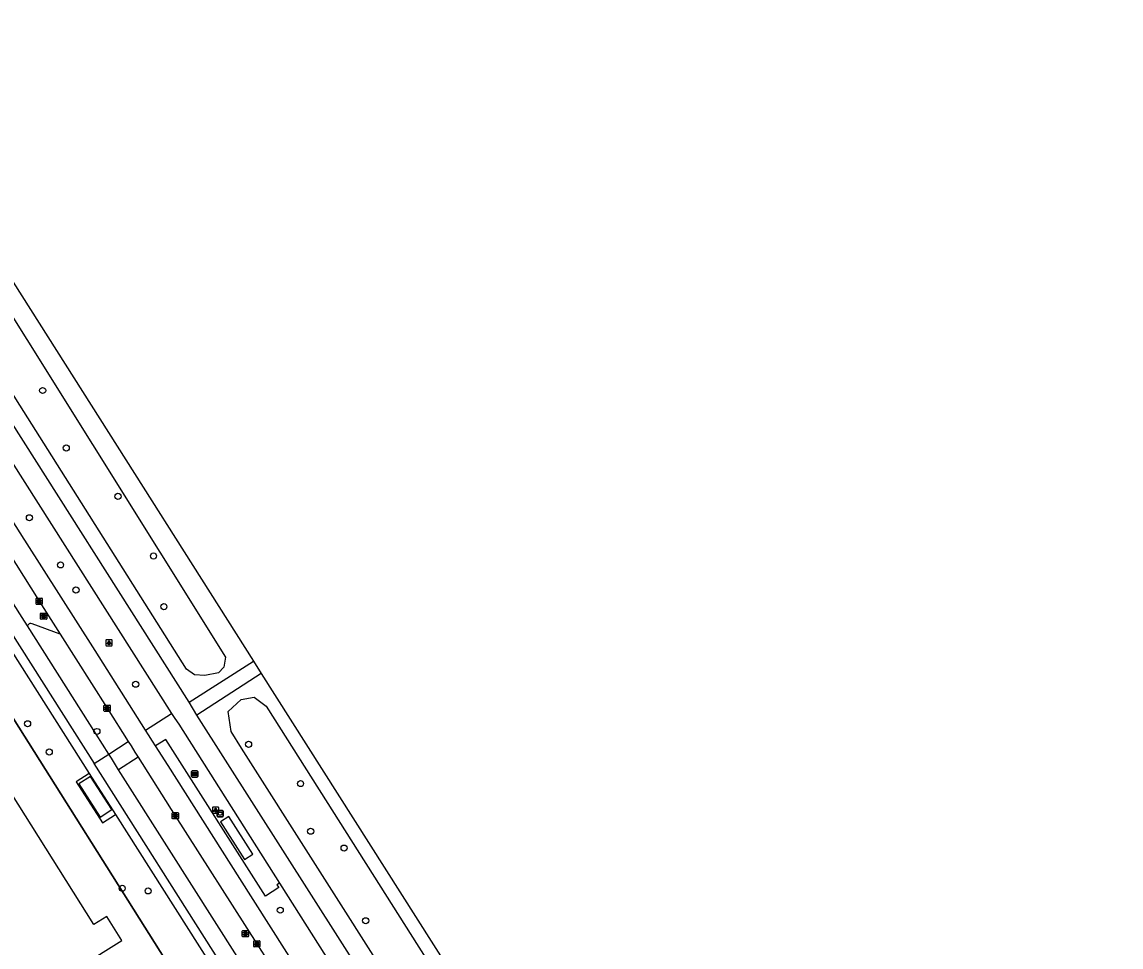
# Model space of a CAD drawing. Extents: x 158838 to 160074, y 386376 to 387776.
# Drawn here: x 159886.7 to 160063.7, y 387514.8 to 387663.8 of the extents above; entities that cross this region are included whole.
import ezdxf

# ---------------------------------------------------------------- set-up
doc = ezdxf.new("R2010")
doc.units = 0
for name, color, linetype in [('IMGEO_Afvalbak', 7, 'Continuous'), ('IMGEO_Berm_groen', 7, 'Continuous'), ('IMGEO_Boom', 7, 'Continuous'), ('IMGEO_Fietspad_gesloten', 7, 'Continuous'), ('IMGEO_Hek', 7, 'Continuous'), ('IMGEO_Informatiebord', 7, 'Continuous'), ('IMGEO_Kolk', 7, 'Continuous'), ('IMGEO_Lichtpunt', 7, 'Continuous'), ('IMGEO_OVBaan_gesloten', 7, 'Continuous'), ('IMGEO_Pand', 7, 'Continuous'), ('IMGEO_Rijbaan_lokaal_open', 7, 'Continuous'), ('IMGEO_Rijbaan_regionaal_gesloten', 7, 'Continuous'), ('IMGEO_Rioolput', 7, 'Continuous'), ('IMGEO_Voetpad_open', 7, 'Continuous')]:
    doc.layers.add(name, color=color, linetype=linetype)

msp = doc.modelspace()

# ---------------------------------------------------------------- linework, layer by layer
at = {"layer": 'IMGEO_Afvalbak'}
for p, q in [((159918.09, 387535.86), (159918.09, 387536.66)), ((159918.09, 387536.66), (159918.09, 387535.86)), ((159918.19, 387536.76), (159918.98, 387536.76)), ((159918.98, 387536.76), (159918.19, 387536.76)), ((159918.98, 387535.76), (159918.19, 387535.76)), ((159918.19, 387535.76), (159918.98, 387535.76)), ((159919.08, 387536.66), (159919.08, 387535.86)), ((159919.08, 387535.86), (159919.08, 387536.66))]:
    msp.add_line(p, q, dxfattribs=at)
msp.add_lwpolyline([(159918.23, 387536.48), (159918.94, 387536.48), (159918.79, 387536), (159918.38, 387536), (159918.23, 387536.48)], dxfattribs=at)
for centre, start, end in [((159918.19, 387536.66), 90, 180), ((159918.19, 387536.66), 90, 180), ((159918.19, 387535.86), 180, 270), ((159918.19, 387535.86), 180, 270), ((159918.98, 387536.66), 0, 90), ((159918.98, 387536.66), 360, 90), ((159918.98, 387535.86), 270, 0), ((159918.98, 387535.86), 270, 0)]:
    msp.add_arc(centre, 0.1, start, end, dxfattribs=at)
at = {"layer": 'IMGEO_Berm_groen'}
for points in [[(159855.39, 387663.79), (159919.46, 387561.45), (159919.15, 387559.85), (159918.31, 387558.96), (159916.09, 387558.49), (159914.44, 387558.59), (159913.17, 387559.51), (159851.78, 387656.69), (159850.6, 387659.13), (159851.29, 387661.01), (159855.39, 387663.79)], [(159925.98, 387553.55), (160008.29, 387423.59), (160008.33, 387422.08), (160006.82, 387419.87), (160005.07, 387419.51), (160003.38, 387420.27), (159982.34, 387451.91), (159921.99, 387546.78), (159920.35, 387549.51), (159919.86, 387552.69), (159921.94, 387554.65), (159924.07, 387555.02), (159925.98, 387553.55)]]:
    msp.add_lwpolyline(points, dxfattribs=at)
at = {"layer": 'IMGEO_Boom'}
for centre in [(159889.99, 387604.42), (159893.79, 387595.16), (159902.12, 387587.37), (159887.86, 387583.92), (159907.84, 387577.76), (159892.87, 387576.32), (159895.36, 387572.28), (159909.51, 387569.59), (159904.97, 387557.09), (159887.57, 387550.73), (159898.73, 387549.49), (159923.16, 387547.42), (159891.05, 387546.18), (159931.52, 387541.09), (159933.15, 387533.42), (159938.53, 387530.7), (159902.8, 387524.23), (159906.98, 387523.81), (159928.26, 387520.7), (159942.01, 387519)]:
    msp.add_circle(centre, 0.489, dxfattribs=at)
at = {"layer": 'IMGEO_Fietspad_gesloten'}
for points in [[(159884.84, 387565.49), (159898.27, 387544.32)], [(159900.63, 387545.86), (159898.59, 387549.08), (159887.56, 387566.49)], [(159898.27, 387544.32), (159900.63, 387545.86)], [(159902.23, 387543.33), (159901.74, 387544.12), (159901.06, 387545.18), (159900.63, 387545.86)], [(160034.82, 387329.04), (159961.2, 387445.14), (159918.85, 387511.9), (159898.27, 387544.32)], [(159961.3, 387450.24), (159953.91, 387461.88), (159944.37, 387476.9), (159932.64, 387495.38), (159921.35, 387513.16), (159921.31, 387513.22), (159910.39, 387530.45), (159902.23, 387543.33)]]:
    msp.add_lwpolyline(points, dxfattribs=at)
at = {"layer": 'IMGEO_Hek'}
msp.add_lwpolyline([(159915.83, 387503.02), (159911.4, 387510.15), (159882.74, 387555.55), (159882.42, 387555.34)], dxfattribs=at)
at = {"layer": 'IMGEO_Informatiebord'}
for p, q in [((159913.98, 387542.24), (159913.98, 387543.04)), ((159913.98, 387543.04), (159913.98, 387542.24)), ((159914.08, 387543.14), (159914.87, 387543.14)), ((159914.87, 387543.14), (159914.08, 387543.14)), ((159914.97, 387543.04), (159914.97, 387542.24)), ((159914.97, 387542.24), (159914.97, 387543.04)), ((159914.87, 387542.14), (159914.08, 387542.14)), ((159914.08, 387542.14), (159914.87, 387542.14))]:
    msp.add_line(p, q, dxfattribs=at)
for points in [[(159914.08, 387542.87), (159914.87, 387542.87), (159914.87, 387542.4), (159914.08, 387542.4), (159914.08, 387542.87)], [(159914.15, 387542.8), (159914.15, 387542.47), (159914.42, 387542.47), (159914.42, 387542.68), (159914.53, 387542.68), (159914.53, 387542.47), (159914.8, 387542.47), (159914.8, 387542.8), (159914.53, 387542.8), (159914.53, 387542.72), (159914.42, 387542.72), (159914.42, 387542.8), (159914.15, 387542.8)]]:
    msp.add_lwpolyline(points, dxfattribs=at)
for centre, start, end in [((159914.08, 387543.04), 90, 180), ((159914.08, 387543.04), 90, 180), ((159914.08, 387542.24), 180, 270), ((159914.08, 387542.24), 180, 270), ((159914.87, 387543.04), 0, 90), ((159914.87, 387543.04), 360, 90), ((159914.87, 387542.24), 270, 0), ((159914.87, 387542.24), 270, 0)]:
    msp.add_arc(centre, 0.1, start, end, dxfattribs=at)
at = {"layer": 'IMGEO_Kolk'}
for p, q in [((159888.93, 387570.03), (159888.93, 387570.89)), ((159889, 387570.96), (159889.85, 387570.96)), ((159889.41, 387570.74), (159889.44, 387570.74)), ((159889.93, 387570.89), (159889.93, 387570.03)), ((159889.85, 387569.96), (159889, 387569.96)), ((159889.44, 387570.18), (159889.41, 387570.18)), ((159899.87, 387552.8), (159899.87, 387553.65)), ((159899.95, 387553.73), (159900.8, 387553.73)), ((159900.36, 387553.51), (159900.39, 387553.51)), ((159900.38, 387552.95), (159900.36, 387552.95)), ((159900.88, 387553.65), (159900.88, 387552.8)), ((159900.8, 387552.73), (159899.95, 387552.73)), ((159910.85, 387535.49), (159910.85, 387536.34)), ((159910.93, 387536.42), (159911.78, 387536.42)), ((159911.78, 387535.42), (159910.93, 387535.42)), ((159911.34, 387536.2), (159911.37, 387536.2)), ((159911.36, 387535.64), (159911.34, 387535.64)), ((159911.85, 387536.34), (159911.85, 387535.49)), ((159923.99, 387514.84), (159923.99, 387515.7)), ((159924.06, 387515.77), (159924.91, 387515.77)), ((159924.99, 387515.7), (159924.99, 387514.84)), ((159924.91, 387514.77), (159924.06, 387514.77)), ((159924.47, 387515.55), (159924.5, 387515.55)), ((159924.5, 387514.99), (159924.47, 387514.99))]:
    msp.add_line(p, q, dxfattribs=at)
for points in [[(159888.93, 387570.03), (159888.93, 387570.89)], [(159889, 387570.96), (159889.85, 387570.96)], [(159889.25, 387570.66), (159889.37, 387570.66), (159889.37, 387570.51), (159889.5, 387570.66), (159889.66, 387570.66), (159889.52, 387570.51), (159889.67, 387570.26), (159889.52, 387570.26), (159889.43, 387570.43), (159889.37, 387570.36), (159889.37, 387570.26), (159889.25, 387570.26), (159889.25, 387570.66)], [(159889.93, 387570.89), (159889.93, 387570.03)], [(159889.85, 387569.96), (159889, 387569.96)], [(159899.87, 387552.8), (159899.87, 387553.65)], [(159899.95, 387553.73), (159900.8, 387553.73)], [(159900.19, 387553.43), (159900.32, 387553.43), (159900.32, 387553.28), (159900.45, 387553.43), (159900.61, 387553.43), (159900.47, 387553.28), (159900.62, 387553.03), (159900.47, 387553.03), (159900.38, 387553.19), (159900.32, 387553.13), (159900.32, 387553.03), (159900.19, 387553.03), (159900.19, 387553.43)], [(159900.88, 387553.65), (159900.88, 387552.8)], [(159900.8, 387552.73), (159899.95, 387552.73)], [(159910.85, 387535.49), (159910.85, 387536.34)], [(159910.93, 387536.42), (159911.78, 387536.42)], [(159911.78, 387535.42), (159910.93, 387535.42)], [(159911.17, 387536.12), (159911.3, 387536.12), (159911.3, 387535.97), (159911.43, 387536.12), (159911.59, 387536.12), (159911.45, 387535.97), (159911.6, 387535.72), (159911.45, 387535.72), (159911.36, 387535.88), (159911.3, 387535.82), (159911.3, 387535.72), (159911.17, 387535.72), (159911.17, 387536.12)], [(159911.85, 387536.34), (159911.85, 387535.49)], [(159923.99, 387514.84), (159923.99, 387515.7)], [(159924.06, 387515.77), (159924.91, 387515.77)], [(159924.99, 387515.7), (159924.99, 387514.84)], [(159924.91, 387514.77), (159924.06, 387514.77)], [(159924.31, 387515.47), (159924.43, 387515.47), (159924.43, 387515.32), (159924.56, 387515.47), (159924.72, 387515.47), (159924.58, 387515.32), (159924.73, 387515.07), (159924.58, 387515.07), (159924.49, 387515.24), (159924.43, 387515.17), (159924.43, 387515.07), (159924.31, 387515.07), (159924.31, 387515.47)]]:
    msp.add_lwpolyline(points, dxfattribs=at)
for centre, start, end in [((159889, 387570.89), 91.552, 178.448), ((159889, 387570.89), 91.552, 178.448), ((159889.85, 387570.89), 1.552, 88.448), ((159889.85, 387570.89), 1.552, 88.448), ((159889, 387570.04), 181.552, 268.448), ((159889, 387570.04), 181.552, 268.448), ((159889.85, 387570.04), 271.552, 358.448), ((159889.85, 387570.04), 271.552, 358.448), ((159899.95, 387553.65), 91.552, 178.448), ((159899.95, 387553.65), 91.552, 178.448), ((159900.8, 387553.65), 1.552, 88.448), ((159900.8, 387553.65), 1.552, 88.448), ((159899.95, 387552.8), 181.552, 268.448), ((159899.95, 387552.8), 181.552, 268.448), ((159900.8, 387552.8), 271.552, 358.448), ((159900.8, 387552.8), 271.552, 358.448), ((159910.93, 387536.34), 91.552, 178.448), ((159910.93, 387536.34), 91.552, 178.448), ((159910.93, 387535.49), 181.552, 268.448), ((159910.93, 387535.49), 181.552, 268.448), ((159911.78, 387536.34), 1.552, 88.448), ((159911.78, 387536.34), 1.552, 88.448), ((159911.78, 387535.49), 271.552, 358.448), ((159911.78, 387535.49), 271.552, 358.448), ((159924.06, 387515.7), 91.552, 178.448), ((159924.06, 387515.7), 91.552, 178.448), ((159924.91, 387515.7), 1.552, 88.448), ((159924.91, 387515.7), 1.552, 88.448), ((159924.06, 387514.85), 181.552, 268.448), ((159924.06, 387514.85), 181.552, 268.448), ((159924.91, 387514.85), 271.552, 358.448), ((159924.91, 387514.85), 271.552, 358.448)]:
    msp.add_arc(centre, 0.0765, start, end, dxfattribs=at)
for centre, major_axis, ratio, start_param, end_param in [((159889.41, 387570.46), (-0.387, 0.002), 0.722429, 4.712389, 7.853982), ((159889.44, 387570.46), (-0.39, 0.002), 0.717154, 1.570796, 4.712389), ((159900.36, 387553.23), (-0.387, 0.002), 0.722429, 4.712389, 7.853982), ((159900.39, 387553.23), (-0.39, 0.002), 0.717154, 1.570796, 4.712389), ((159911.34, 387535.92), (-0.387, 0.002), 0.722429, 4.712389, 7.853982), ((159911.36, 387535.92), (-0.39, 0.002), 0.717154, 1.570796, 4.712389), ((159924.47, 387515.27), (-0.387, 0.002), 0.722429, 4.712389, 7.853982), ((159924.5, 387515.27), (-0.39, 0.002), 0.717154, 1.570796, 4.712389)]:
    msp.add_ellipse(centre, major_axis=major_axis, ratio=ratio, start_param=start_param, end_param=end_param, dxfattribs=at)
at = {"layer": 'IMGEO_Lichtpunt'}
for p, q in [((159900.19, 387564.18), (159900.19, 387563.37)), ((159900.19, 387564.18), (159900.19, 387563.37)), ((159901.09, 387564.27), (159900.28, 387564.27)), ((159901.09, 387564.27), (159900.28, 387564.27)), ((159901.19, 387563.37), (159901.19, 387564.18)), ((159901.19, 387563.37), (159901.19, 387564.18)), ((159900.28, 387563.27), (159901.09, 387563.27)), ((159900.28, 387563.27), (159901.09, 387563.27)), ((159917.34, 387537.22), (159917.34, 387536.41)), ((159917.34, 387537.22), (159917.34, 387536.41)), ((159918.24, 387537.31), (159917.44, 387537.31)), ((159918.24, 387537.31), (159917.44, 387537.31)), ((159918.34, 387536.41), (159918.34, 387537.22)), ((159918.34, 387536.41), (159918.34, 387537.22)), ((159917.44, 387536.31), (159918.24, 387536.31)), ((159917.44, 387536.31), (159918.24, 387536.31))]:
    msp.add_line(p, q, dxfattribs=at)
for points in [[(159900.56, 387563.84), (159900.6, 387563.81), (159900.42, 387563.55), (159900.38, 387563.58), (159900.56, 387563.84)], [(159900.67, 387563.79), (159900.71, 387563.79), (159900.71, 387563.47), (159900.67, 387563.47), (159900.67, 387563.79)], [(159900.78, 387563.81), (159900.81, 387563.84), (159901, 387563.58), (159900.96, 387563.55), (159900.78, 387563.81)], [(159917.72, 387536.88), (159917.75, 387536.85), (159917.57, 387536.59), (159917.53, 387536.62), (159917.72, 387536.88)], [(159917.82, 387536.83), (159917.87, 387536.83), (159917.87, 387536.51), (159917.82, 387536.51), (159917.82, 387536.83)], [(159917.93, 387536.85), (159917.97, 387536.88), (159918.15, 387536.62), (159918.11, 387536.59), (159917.93, 387536.85)]]:
    msp.add_lwpolyline(points, dxfattribs=at)
for centre in [(159900.69, 387563.97), (159917.84, 387537.01)]:
    msp.add_circle(centre, 0.0994, dxfattribs=at)
for centre, start, end in [((159900.28, 387564.18), 90, 180), ((159900.28, 387564.18), 90, 180), ((159901.09, 387564.18), 0, 90), ((159901.09, 387564.18), 0, 90), ((159900.28, 387563.37), 180, 270), ((159900.28, 387563.37), 180, 270), ((159901.09, 387563.37), 270, 0), ((159901.09, 387563.37), 270, 360), ((159917.44, 387537.22), 90, 180), ((159917.44, 387537.22), 90, 180), ((159918.24, 387537.22), 0, 90), ((159918.24, 387537.22), 0, 90), ((159917.44, 387536.41), 180, 270), ((159917.44, 387536.41), 180, 270), ((159918.24, 387536.41), 270, 0), ((159918.24, 387536.41), 270, 360)]:
    msp.add_arc(centre, 0.0946, start, end, dxfattribs=at)
at = {"layer": 'IMGEO_OVBaan_gesloten'}
for points in [[(159913.61, 387554.22), (159848.8, 387656.26)], [(159845.91, 387654.47), (159910.73, 387552.39)], [(159866.03, 387652.12), (159923.92, 387560.8)], [(159923.92, 387560.8), (159925.2, 387558.84)], [(159925.2, 387558.84), (159982.84, 387468), (160022.64, 387405.42), (160032.11, 387390.41), (160034.54, 387386.48), (160063.04, 387341.07), (160063.65, 387340.1)], [(159914.83, 387552.1), (159913.61, 387554.22)], [(159910.73, 387552.39), (159911.29, 387551.6), (159911.92, 387550.68), (159928.14, 387525.06)], [(159995.65, 387425.02), (159993.59, 387428.22), (159961.38, 387479.01), (159914.83, 387552.1)], [(159928.14, 387525.06), (159958.48, 387477.15), (159988.33, 387430.6), (159995.33, 387419.21)]]:
    msp.add_lwpolyline(points, dxfattribs=at)
at = {"layer": 'IMGEO_Pand'}
msp.add_lwpolyline([(159930.48, 387442.42), (159934.28, 387436.4), (159947.25, 387444.66), (159916.79, 387493.44), (159912.29, 387490.58), (159908.21, 387497.04), (159907.08, 387498.82), (159909.52, 387500.38), (159902.52, 387511.59), (159902.26, 387511.41), (159902.42, 387511.16), (159892.01, 387504.53), (159889.94, 387507.79), (159902.73, 387515.82), (159900.32, 387519.68), (159898.24, 387518.37), (159877.08, 387551.93)], dxfattribs=at)
at = {"layer": 'IMGEO_Rijbaan_lokaal_open'}
for points in [[(159887.56, 387566.49), (159886.69, 387567.86), (159880.81, 387577.08)], [(159887.61, 387566.6), (159887.56, 387566.49)], [(159892.79, 387565.17), (159888.29, 387566.83), (159888.11, 387566.87)]]:
    msp.add_lwpolyline(points, dxfattribs=at)
msp.add_arc((159888, 387566.46), 0.417, 74.9117, 160.8305, dxfattribs=at)
at = {"layer": 'IMGEO_Rijbaan_regionaal_gesloten'}
for points in [[(159906.58, 387549.72), (159898.43, 387562.54), (159887.12, 387580.33), (159887.04, 387580.45), (159873.9, 387601.15), (159853.72, 387632.94)], [(159880.01, 387585.33), (159889.26, 387570.74), (159889.43, 387570.46), (159892.79, 387565.17)], [(159892.79, 387565.17), (159900.38, 387553.23), (159903.75, 387547.9)], [(159908.18, 387547.16), (159907.7, 387547.92), (159907.06, 387548.96), (159906.58, 387549.72)], [(159903.75, 387547.9), (159904.22, 387547.15), (159904.85, 387546.13), (159905.35, 387545.34)], [(159978.98, 387435.66), (159968.2, 387452.63), (159956.94, 387470.37), (159954.35, 387474.43), (159945.64, 387488.16), (159933.99, 387506.52), (159921.75, 387525.79), (159910.18, 387544), (159908.18, 387547.16)], [(159905.35, 387545.34), (159911.35, 387535.92), (159924.49, 387515.27), (159934.39, 387499.7), (159946.36, 387480.75), (159957.89, 387462.68), (159964.49, 387452.24)]]:
    msp.add_lwpolyline(points, dxfattribs=at)
at = {"layer": 'IMGEO_Rioolput'}
for p, q in [((159889.65, 387567.65), (159889.65, 387568.5)), ((159889.73, 387568.57), (159890.58, 387568.57)), ((159890.58, 387567.57), (159889.73, 387567.57)), ((159890.14, 387568.35), (159890.17, 387568.35)), ((159890.16, 387567.79), (159890.14, 387567.79)), ((159890.66, 387568.5), (159890.66, 387567.65)), ((159922.21, 387517.42), (159923.07, 387517.42)), ((159922.14, 387516.49), (159922.14, 387517.34)), ((159923.07, 387516.42), (159922.21, 387516.42)), ((159922.63, 387517.2), (159922.65, 387517.2)), ((159922.65, 387516.64), (159922.63, 387516.64)), ((159923.14, 387517.34), (159923.14, 387516.49))]:
    msp.add_line(p, q, dxfattribs=at)
for points in [[(159889.65, 387567.65), (159889.65, 387568.5)], [(159889.73, 387568.57), (159890.58, 387568.57)], [(159890.58, 387567.57), (159889.73, 387567.57)], [(159890.24, 387568.27), (159889.99, 387568.27), (159889.99, 387567.87)], [(159889.99, 387567.87), (159890.12, 387567.87), (159890.12, 387568.03), (159890.13, 387568.03)], [(159890.17, 387568.19), (159890.12, 387568.19), (159890.12, 387568.11)], [(159890.12, 387568.11), (159890.17, 387568.11)], [(159890.17, 387568), (159890.24, 387567.87), (159890.38, 387567.87), (159890.32, 387568)], [(159890.66, 387568.5), (159890.66, 387567.65)], [(159922.21, 387517.42), (159923.07, 387517.42)], [(159922.14, 387516.49), (159922.14, 387517.34)], [(159923.07, 387516.42), (159922.21, 387516.42)], [(159922.73, 387517.11), (159922.48, 387517.12), (159922.48, 387516.72)], [(159922.48, 387516.72), (159922.6, 387516.72), (159922.6, 387516.88), (159922.61, 387516.88)], [(159922.66, 387517.04), (159922.6, 387517.04), (159922.6, 387516.95)], [(159922.6, 387516.95), (159922.65, 387516.95)], [(159922.66, 387516.85), (159922.73, 387516.72), (159922.87, 387516.72), (159922.8, 387516.84)], [(159923.14, 387517.34), (159923.14, 387516.49)]]:
    msp.add_lwpolyline(points, dxfattribs=at)
for centre, radius, start, end in [((159889.73, 387568.5), 0.0765, 91.552, 178.448), ((159889.73, 387568.5), 0.0765, 91.552, 178.448), ((159889.73, 387567.65), 0.0765, 181.552, 268.448), ((159889.73, 387567.65), 0.0765, 181.552, 268.448), ((159890.12, 387567.98), 0.0533, 26.0293, 88.6989), ((159890.17, 387568.09), 0.0964, 77.0061, 93.1865), ((159890.15, 387568.3), 0.19, 274.7715, 282.9687), ((159890.19, 387568.15), 0.0378, 276.6634, 79.6772), ((159890.24, 387568.16), 0.109, 350.3612, 89.416), ((159890.24, 387568.16), 0.112, 277.5842, 350.9817), ((159890.22, 387567.94), 0.108, 29.5134, 73.7905), ((159890.58, 387568.5), 0.0765, 1.552, 88.448), ((159890.58, 387568.5), 0.0765, 1.552, 88.448), ((159890.58, 387567.65), 0.0765, 271.552, 358.448), ((159890.58, 387567.65), 0.0765, 271.552, 358.448), ((159922.22, 387517.34), 0.0765, 91.552, 178.448), ((159922.22, 387517.34), 0.0765, 91.552, 178.448), ((159923.06, 387517.34), 0.0765, 1.552, 88.448), ((159923.06, 387517.34), 0.0765, 1.552, 88.448), ((159922.22, 387516.49), 0.0765, 181.552, 268.448), ((159922.22, 387516.49), 0.0765, 181.552, 268.448), ((159922.61, 387516.83), 0.0533, 26.0293, 88.6989), ((159922.64, 387517.14), 0.19, 274.7715, 282.9687), ((159922.66, 387516.94), 0.0964, 77.0061, 93.1865), ((159922.68, 387517), 0.0378, 276.6634, 79.6772), ((159922.73, 387517), 0.109, 350.3612, 89.416), ((159922.73, 387517), 0.112, 277.5842, 350.9817), ((159922.71, 387516.79), 0.108, 29.5134, 73.7905), ((159923.06, 387516.49), 0.0765, 271.552, 358.448), ((159923.06, 387516.49), 0.0765, 271.552, 358.448)]:
    msp.add_arc(centre, radius, start, end, dxfattribs=at)
for centre, major_axis, ratio, start_param, end_param in [((159890.14, 387568.07), (-0.387, 0.002), 0.722429, 4.712389, 7.853982), ((159890.17, 387568.07), (-0.39, 0.002), 0.717154, 1.570796, 4.712389), ((159922.63, 387516.92), (-0.387, 0.002), 0.722429, 4.712389, 7.853982), ((159922.65, 387516.92), (-0.39, 0.002), 0.717154, 1.570796, 4.712389)]:
    msp.add_ellipse(centre, major_axis=major_axis, ratio=ratio, start_param=start_param, end_param=end_param, dxfattribs=at)
at = {"layer": 'IMGEO_Voetpad_open'}
for points in [[(159884.93, 387562.53), (159897.5, 387542.73)], [(159913.61, 387554.22), (159923.92, 387560.8)], [(159925.2, 387558.84), (159914.83, 387552.1)], [(159882.42, 387555.34), (159882.74, 387555.55), (159911.4, 387510.15), (159915.83, 387503.02), (159918.35, 387504.58), (159921.41, 387499.65), (159918.89, 387498.09), (159942.12, 387460.65), (159944.62, 387460.94), (159953.33, 387448.75), (159955.62, 387445.55)], [(159906.58, 387549.72), (159910.73, 387552.39)], [(159900.63, 387545.86), (159903.75, 387547.9)], [(159928.14, 387525.06), (159927.71, 387524.79), (159928, 387524.34), (159925.86, 387522.95), (159909.83, 387548.2), (159908.18, 387547.16)], [(159905.35, 387545.34), (159902.23, 387543.33)], [(159897.5, 387542.73), (159895.41, 387541.4), (159899.61, 387534.77), (159901.7, 387536.12)], [(159901.13, 387536.91), (159897.72, 387542.25), (159895.84, 387541.05), (159899.25, 387535.71), (159901.13, 387536.91)], [(159897.5, 387542.73), (159901.7, 387536.12)], [(159901.7, 387536.12), (159917.01, 387511.99), (159921.07, 387505.6), (159924.98, 387499.44), (159927.04, 387496.19), (159959.83, 387444.83)], [(159918.63, 387534.93), (159922.5, 387528.85), (159923.86, 387529.71), (159919.99, 387535.79), (159918.63, 387534.93)]]:
    msp.add_lwpolyline(points, dxfattribs=at)

doc.saveas('drawing.dxf')
